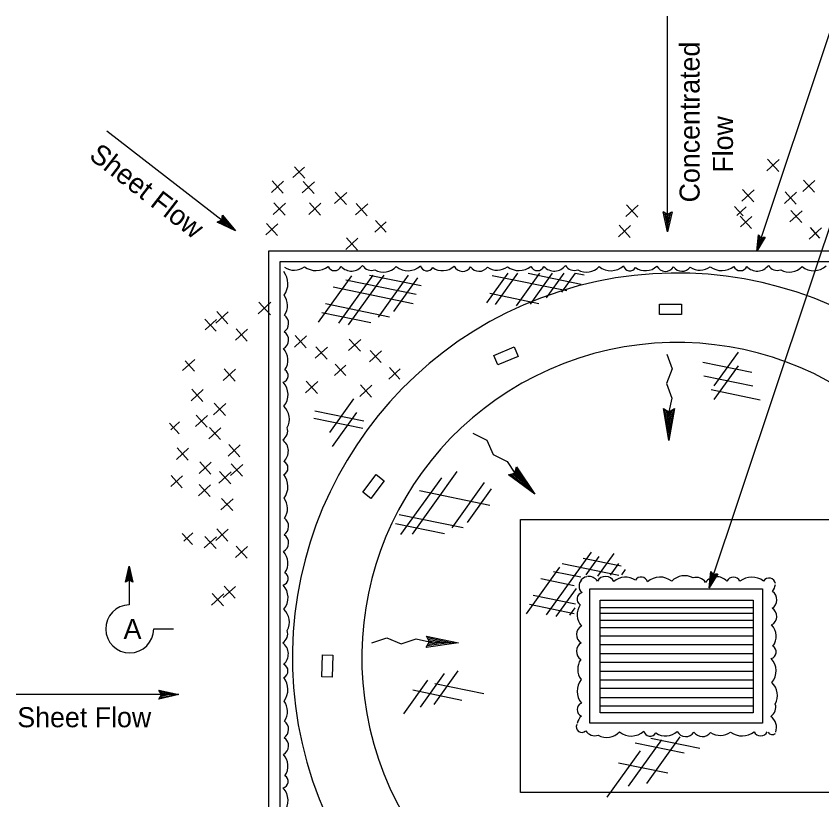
# Model space of a CAD drawing. Extents: x 6707406 to 6714471, y 1868570 to 1872341.
# Drawn here: x 6708945.2 to 6709235.1, y 1871623 to 1871904.9 of the extents above; entities that cross this region are included whole.
import ezdxf

# ---------------------------------------------------------------- set-up
doc = ezdxf.new("R2010")
doc.units = 0
for name, color, linetype in [('1 Control', 7, 'Continuous'), ('57 Undefined', 7, 'Continuous'), ('60 Nongeo Data', 7, 'Continuous'), ('62 As-Built Chng', 7, 'Continuous'), ('63 Undefined', 7, 'Continuous')]:
    doc.layers.add(name, color=color, linetype=linetype)

msp = doc.modelspace()

# ---------------------------------------------------------------- linework, layer by layer
at = {"layer": '1 Control'}
for p, q in [((6709178.02, 1871834.47), (6709178.02, 1871834.47)), ((6709181.22, 1871834.47), (6709181.22, 1871834.47)), ((6709019.5, 1871833.29), (6709019.5, 1871833.29)), ((6709017.54, 1871830.76), (6709017.54, 1871830.76)), ((6709024.21, 1871827.61), (6709024.21, 1871827.61)), ((6709179.61, 1871827.27), (6709179.61, 1871827.27))]:
    msp.add_line(p, q, dxfattribs=at)
for points in [[(6709181.22, 1871834.47), (6709179.61, 1871827.27), (6709178.01, 1871834.47), (6709178.44, 1871834.21), (6709179.61, 1871828.93), (6709180.79, 1871834.21), (6709180.37, 1871833.96), (6709179.61, 1871830.58), (6709178.87, 1871833.95), (6709179.29, 1871833.7), (6709179.62, 1871832.24), (6709179.94, 1871833.7), (6709179.61, 1871833.51), (6709178.01, 1871834.47), (6709179.61, 1871833.51)], [(6709019.5, 1871833.29), (6709024.21, 1871827.61), (6709017.54, 1871830.76), (6709018, 1871830.94), (6709022.89, 1871828.63), (6709019.44, 1871832.8), (6709019.38, 1871832.31), (6709021.59, 1871829.65), (6709018.47, 1871831.12), (6709018.93, 1871831.3), (6709020.28, 1871830.66), (6709019.32, 1871831.82), (6709019.28, 1871831.43), (6709017.54, 1871830.76), (6709019.28, 1871831.43)]]:
    msp.add_lwpolyline(points, close=True, dxfattribs=at)
at = {"layer": '57 Undefined'}
for p, q in [((6709179.61, 1871827.27), (6709179.61, 1871904.86)), ((6709211.7, 1871820.34), (6709238.21, 1871899.71)), ((6709024.21, 1871827.61), (6708977.92, 1871863.44)), ((6709194.57, 1871699.25), (6709249.1, 1871862.48)), ((6709003.78, 1871660.82), (6708945.25, 1871660.82))]:
    msp.add_line(p, q, dxfattribs=at)
at = {"layer": '60 Nongeo Data'}
for p, q in [((6709212.31, 1871826.2), (6709212.31, 1871826.2)), ((6709214.74, 1871825.39), (6709214.74, 1871825.39)), ((6709211.7, 1871820.34), (6709211.7, 1871820.34)), ((6709195.18, 1871705.12), (6709195.18, 1871705.12)), ((6709197.62, 1871704.31), (6709197.62, 1871704.31)), ((6709194.57, 1871699.25), (6709194.57, 1871699.25))]:
    msp.add_line(p, q, dxfattribs=at)
for points in [[(6709214.74, 1871825.39), (6709211.7, 1871820.34), (6709212.31, 1871826.2), (6709212.57, 1871825.9), (6709212.11, 1871821.6), (6709214.35, 1871825.31), (6709213.97, 1871825.22), (6709212.54, 1871822.85), (6709212.82, 1871825.6), (6709213.08, 1871825.3), (6709212.96, 1871824.11), (6709213.58, 1871825.14), (6709213.28, 1871825.07), (6709212.31, 1871826.2), (6709213.28, 1871825.07)], [(6709197.62, 1871704.31), (6709194.57, 1871699.25), (6709195.18, 1871705.12), (6709195.44, 1871704.82), (6709194.99, 1871700.52), (6709197.23, 1871704.22), (6709196.84, 1871704.14), (6709195.41, 1871701.77), (6709195.7, 1871704.52), (6709195.96, 1871704.21), (6709195.83, 1871703.03), (6709196.45, 1871704.05), (6709196.15, 1871703.99), (6709195.18, 1871705.12), (6709196.15, 1871703.99)]]:
    msp.add_lwpolyline(points, close=True, dxfattribs=at)
msp.add_arc((6709182.99, 1871674.08), 113.4, 20.4401, 11.3417, dxfattribs=at)
at = {"layer": '62 As-Built Chng'}
for p, q in [((6709215.29, 1871849.23), (6709219.68, 1871853.25)), ((6709215.54, 1871853.38), (6709219.56, 1871848.98)), ((6709044.85, 1871846.79), (6709049, 1871850.59)), ((6709045.39, 1871850.63), (6709049.12, 1871846.54)), ((6709037.06, 1871841.44), (6709041.46, 1871845.46)), ((6709037.31, 1871845.59), (6709041.33, 1871841.19)), ((6709048.2, 1871841.28), (6709052.6, 1871845.29)), ((6709048.45, 1871845.42), (6709052.47, 1871841.02)), ((6709228.2, 1871841.77), (6709232.6, 1871845.79)), ((6709228.45, 1871845.91), (6709232.47, 1871841.52)), ((6709059.8, 1871837.41), (6709064.2, 1871841.42)), ((6709060.05, 1871841.55), (6709064.07, 1871837.15)), ((6709206.32, 1871838.35), (6709210.72, 1871842.37)), ((6709206.57, 1871842.5), (6709210.59, 1871838.1)), ((6709221.62, 1871837.51), (6709226.02, 1871841.53)), ((6709221.87, 1871841.66), (6709225.89, 1871837.26)), ((6709037.76, 1871833.54), (6709042.16, 1871837.56)), ((6709038.01, 1871837.68), (6709042.03, 1871833.28)), ((6709050.52, 1871833.54), (6709054.92, 1871837.56)), ((6709050.77, 1871837.68), (6709054.79, 1871833.28)), ((6709067.31, 1871833.34), (6709071.71, 1871837.36)), ((6709067.56, 1871837.49), (6709071.58, 1871833.09)), ((6709164.62, 1871832.84), (6709169.02, 1871836.86)), ((6709164.87, 1871836.99), (6709168.89, 1871832.59)), ((6709203.7, 1871836.37), (6709206.74, 1871833.04)), ((6709204.48, 1871833.16), (6709207.85, 1871836.24)), ((6709223.62, 1871830.83), (6709228.01, 1871834.85)), ((6709223.87, 1871834.98), (6709227.88, 1871830.58)), ((6709205.76, 1871832.89), (6709209.78, 1871828.49)), ((6709205.83, 1871829.03), (6709209.91, 1871832.76)), ((6709035.05, 1871826.18), (6709039.45, 1871830.2)), ((6709035.3, 1871830.33), (6709039.32, 1871825.93)), ((6709074.27, 1871827.15), (6709078.33, 1871830.86)), ((6709074.52, 1871831.3), (6709078.32, 1871827.14)), ((6709161.91, 1871825.49), (6709166.31, 1871829.51)), ((6709162.16, 1871829.63), (6709166.18, 1871825.24)), ((6709230.53, 1871824.6), (6709234.97, 1871828.66)), ((6709230.83, 1871828.79), (6709234.29, 1871825)), ((6709063.83, 1871820.96), (6709068.23, 1871824.98)), ((6709064.08, 1871825.11), (6709068.1, 1871820.71)), ((6709032.29, 1871797.82), (6709036.82, 1871801.97)), ((6709032.54, 1871801.97), (6709036.72, 1871797.39)), ((6709017.15, 1871794.45), (6709021.55, 1871798.47)), ((6709017.4, 1871798.6), (6709021.42, 1871794.2)), ((6709013.19, 1871795.84), (6709017.16, 1871791.49)), ((6709013.22, 1871792.04), (6709017.29, 1871795.76)), ((6709024.11, 1871788.26), (6709028.51, 1871792.28)), ((6709024.36, 1871792.4), (6709028.38, 1871788.01)), ((6709045.34, 1871785.84), (6709049.74, 1871789.86)), ((6709045.59, 1871789.98), (6709049.61, 1871785.59)), ((6709064.81, 1871784.55), (6709069.21, 1871788.57)), ((6709065.07, 1871788.7), (6709069.08, 1871784.3)), ((6709052.85, 1871781.78), (6709057.25, 1871785.8)), ((6709053.1, 1871785.92), (6709057.12, 1871781.52)), ((6709072.32, 1871780.49), (6709076.72, 1871784.51)), ((6709072.57, 1871784.63), (6709076.59, 1871780.23)), ((6709005.15, 1871777.38), (6709009.55, 1871781.4)), ((6709006.04, 1871780.83), (6709009.42, 1871777.13)), ((6709060.06, 1871779.73), (6709063.86, 1871775.58)), ((6709019.78, 1871773.86), (6709024.18, 1871777.88)), ((6709020.03, 1871778), (6709024.05, 1871773.6)), ((6709059.81, 1871775.59), (6709063.87, 1871779.29)), ((6709079.28, 1871774.3), (6709083.34, 1871778)), ((6709079.53, 1871778.44), (6709083.33, 1871774.29)), ((6709049.62, 1871773.54), (6709053.64, 1871769.14)), ((6709008.43, 1871770.65), (6709012.45, 1871766.25)), ((6709049.37, 1871769.39), (6709053.77, 1871773.41)), ((6709068.84, 1871768.11), (6709073.24, 1871772.12)), ((6709069.09, 1871772.25), (6709073.11, 1871767.85)), ((6709008.18, 1871766.51), (6709012.58, 1871770.53)), ((6709016.3, 1871761.48), (6709020.7, 1871765.5)), ((6709016.55, 1871765.62), (6709020.57, 1871761.22)), ((6709009.72, 1871757.22), (6709014.12, 1871761.24)), ((6709009.97, 1871761.37), (6709013.99, 1871756.97)), ((6709000.48, 1871758.43), (6709003.94, 1871754.64)), ((6709000.93, 1871756.05), (6709004.07, 1871758.92)), ((6709014.52, 1871752.8), (6709018.91, 1871756.82)), ((6709014.77, 1871756.94), (6709018.79, 1871752.54)), ((6709021.48, 1871746.61), (6709025.88, 1871750.62)), ((6709021.73, 1871750.75), (6709025.75, 1871746.35)), ((6709002.92, 1871745.45), (6709007.31, 1871749.46)), ((6709003.17, 1871749.59), (6709007.18, 1871745.19)), ((6709011.29, 1871744.56), (6709015.31, 1871740.16)), ((6709011.04, 1871740.41), (6709015.43, 1871744.43)), ((6709022.41, 1871739.63), (6709026.81, 1871743.65)), ((6709022.66, 1871743.78), (6709026.68, 1871739.38)), ((6709000.92, 1871735.65), (6709005.15, 1871739.52)), ((6709001, 1871739.65), (6709005.02, 1871735.25)), ((6709018.16, 1871736.92), (6709022.55, 1871740.94)), ((6709018.41, 1871741.07), (6709022.43, 1871736.67)), ((6709010.81, 1871732.28), (6709015.21, 1871736.3)), ((6709011.06, 1871736.43), (6709015.08, 1871732.03)), ((6709018.93, 1871727.25), (6709023.33, 1871731.27)), ((6709019.18, 1871731.4), (6709023.2, 1871727)), ((6709005.02, 1871718.78), (6709008.69, 1871714.77)), ((6709005.53, 1871716.04), (6709008.81, 1871719.04)), ((6709017.15, 1871716.31), (6709021.55, 1871720.33)), ((6709017.4, 1871720.46), (6709021.42, 1871716.06)), ((6709012.89, 1871713.61), (6709017.29, 1871717.62)), ((6709013.14, 1871717.75), (6709017.16, 1871713.35)), ((6709024.11, 1871710.12), (6709028.51, 1871714.14)), ((6709024.36, 1871714.27), (6709028.38, 1871709.87)), ((6709152.08, 1871712.08), (6709135.91, 1871689.53)), ((6709149.23, 1871709.9), (6709162.85, 1871707.11)), ((6709154.89, 1871710.49), (6709150.16, 1871703.9)), ((6709160.23, 1871711.54), (6709154.44, 1871703.45)), ((6708984.65, 1871701.25), (6708985.94, 1871707.02)), ((6708985.94, 1871707.02), (6708985.94, 1871707.02)), ((6708985.94, 1871707.02), (6708987.22, 1871701.25)), ((6708985.94, 1871707.02), (6708985.94, 1871693.08)), ((6709141.67, 1871707.98), (6709162.03, 1871703.8)), ((6709161.9, 1871708.03), (6709158.9, 1871703.84)), ((6708985, 1871701.46), (6708985.94, 1871705.69)), ((6708985.34, 1871701.69), (6708985.94, 1871704.36)), ((6708985.94, 1871705.68), (6708986.87, 1871701.48)), ((6708985.94, 1871704.36), (6708986.54, 1871701.65)), ((6709140.66, 1871706.62), (6709128.7, 1871689.94)), ((6709138.55, 1871705.16), (6709148.38, 1871703.14)), ((6709164.37, 1871705.85), (6709163.02, 1871703.97)), ((6708985.94, 1871702.02), (6708984.65, 1871701.25)), ((6708984.65, 1871701.25), (6708984.65, 1871701.25)), ((6708985.67, 1871701.85), (6708985.94, 1871703.03)), ((6708985.94, 1871703.03), (6708986.2, 1871701.87)), ((6708987.22, 1871701.25), (6708985.94, 1871702.02)), ((6708987.22, 1871701.25), (6708987.22, 1871701.25)), ((6709134.05, 1871702.58), (6709146.05, 1871700.11)), ((6709019.78, 1871695.72), (6709024.18, 1871699.74)), ((6709020.03, 1871699.87), (6709024.05, 1871695.47)), ((6709146.67, 1871699.03), (6709139.41, 1871688.91)), ((6709015.52, 1871693.01), (6709019.92, 1871697.03)), ((6709015.78, 1871697.16), (6709019.79, 1871692.76)), ((6709131.3, 1871696.57), (6709146.47, 1871693.46)), ((6709129.92, 1871693.35), (6709145.96, 1871690.06)), ((6709146.24, 1871692.02), (6709144.37, 1871689.41)), ((6709155.41, 1871692.22), (6709210.3, 1871692.22)), ((6709155.41, 1871690.09), (6709210.3, 1871690.09)), ((6709155.41, 1871687.55), (6709210.3, 1871687.55)), ((6708994.74, 1871684.46), (6709001.87, 1871684.46)), ((6709155.41, 1871685), (6709210.3, 1871685)), ((6709155.41, 1871682.02), (6709210.3, 1871682.02)), ((6709155.41, 1871678.91), (6709210.3, 1871678.91)), ((6709155.41, 1871675.65), (6709210.3, 1871675.65)), ((6709155.41, 1871672.54), (6709210.3, 1871672.54)), ((6709155.41, 1871669.28), (6709210.3, 1871669.28)), ((6709155.41, 1871666.17), (6709210.3, 1871666.17)), ((6708996.58, 1871662.43), (6708996.58, 1871662.43)), ((6709003.78, 1871660.82), (6709003.78, 1871660.82)), ((6709155.41, 1871663.19), (6709210.3, 1871663.19)), ((6708996.58, 1871659.22), (6708996.58, 1871659.22)), ((6709155.41, 1871659.8), (6709210.3, 1871659.8)), ((6709155.41, 1871656.82), (6709210.3, 1871656.82)), ((6709177.35, 1871644.61), (6709165.38, 1871627.92)), ((6709167.93, 1871643.54), (6709185.59, 1871639.92)), ((6709183.96, 1871645.6), (6709171.99, 1871628.91)), ((6709173.54, 1871645.19), (6709191.21, 1871641.57)), ((6709169.75, 1871640.65), (6709157.78, 1871623.97)), ((6709161.98, 1871636.29), (6709179.64, 1871632.66))]:
    msp.add_line(p, q, dxfattribs=at)
for points in [[(6709036.13, 1871820.42), (6709330.46, 1871820.42), (6709330.46, 1871528.03), (6709036.13, 1871528.03)], [(6709040.24, 1871816.63), (6709326.68, 1871816.63), (6709326.68, 1871531.81), (6709040.24, 1871531.81)], [(6709176.7, 1871797.57), (6709176.7, 1871801.26), (6709184.64, 1871801.26), (6709184.64, 1871797.57)], [(6709118.52, 1871779.4), (6709117.1, 1871782.81), (6709124.43, 1871785.88), (6709125.85, 1871782.47)], [(6709072.84, 1871731.42), (6709069.92, 1871733.67), (6709074.77, 1871739.97), (6709077.69, 1871737.71)], [(6709126.63, 1871723.85), (6709238.71, 1871723.85), (6709238.71, 1871625.65), (6709126.63, 1871625.65)], [(6709151.59, 1871698.89), (6709213.75, 1871698.89), (6709213.75, 1871650.61), (6709151.59, 1871650.61)], [(6709155.34, 1871694.83), (6709210.37, 1871694.83), (6709210.37, 1871654.22), (6709155.34, 1871654.22)], [(6709058.94, 1871667.1), (6709055.25, 1871667.22), (6709055.51, 1871675.16), (6709059.2, 1871675.04)], [(6708996.58, 1871662.43), (6709003.78, 1871660.82), (6708996.58, 1871659.22), (6708996.84, 1871659.65), (6709002.11, 1871660.81), (6708996.84, 1871662), (6708997.09, 1871661.57), (6709000.47, 1871660.82), (6708997.1, 1871660.07), (6708997.35, 1871660.5), (6708998.81, 1871660.82), (6708997.35, 1871661.15), (6708997.54, 1871660.82), (6708996.58, 1871659.22), (6708997.54, 1871660.82)]]:
    msp.add_lwpolyline(points, close=True, dxfattribs=at)
for centre, radius, start, end in [((6709182.99, 1871674.08), 138.36, 19.738, 11.782), ((6709151.01, 1871699.82), 3.27, 137.0454, 222.9546), ((6709151.28, 1871699.64), 3.68, 101.8237, 143.3403), ((6709151.28, 1871699.64), 3.68, 33.6905, 97.7757), ((6709157.27, 1871699.93), 3.41, 27.0211, 149.1913), ((6709164.46, 1871697), 6.1, 54.5002, 132.8354), ((6709170.06, 1871700.75), 2.4, 14.0578, 149.3233), ((6709176.88, 1871696.58), 6.54, 49.9986, 133.3536), ((6709185.72, 1871697.23), 6.36, 61.3634, 136.8458), ((6709189.93, 1871699.11), 3.88, 32.3474, 107.3796), ((6709197.24, 1871698.23), 5, 42.1292, 143.705), ((6709203.29, 1871700.52), 2.57, 24.5196, 155.4804), ((6709209.94, 1871696.06), 7, 53.3979, 127.9353), ((6709216.08, 1871700.43), 2.33, 7.9172, 147.5353), ((6709212.25, 1871701.38), 6.2, 325.656, 351.2205), ((6709149.41, 1871695.2), 2.4, 104.0578, 239.3233), ((6709215.18, 1871694.94), 3.68, 303.6905, 53.3403), ((6708986.11, 1871684.47), 8.62, 91.113, 359.9585), ((6709153.16, 1871689.59), 6.1, 144.5002, 222.8354), ((6709215.47, 1871688.95), 3.41, 297.0211, 59.1913), ((6709150.23, 1871682.4), 3.41, 117.0211, 239.1913), ((6709212.54, 1871681.76), 6.1, 324.5002, 42.8354), ((6709150.53, 1871676.42), 3.68, 123.6905, 233.3403), ((6709216.29, 1871676.16), 2.4, 284.0578, 59.3233), ((6709153.45, 1871669.97), 6.2, 145.656, 216.6973), ((6709212.12, 1871669.34), 6.54, 319.9986, 43.3536), ((6709154.1, 1871662.09), 7, 143.3979, 217.9353), ((6709212.77, 1871660.5), 6.36, 331.3634, 46.8458), ((6709149.65, 1871655.44), 2.57, 114.5196, 245.4804), ((6709214.65, 1871656.29), 3.88, 302.3474, 17.3796), ((6709151.93, 1871649.39), 5, 132.1292, 167.3432), ((6709213.77, 1871648.98), 5, 341.0585, 53.705), ((6709148.72, 1871649.21), 1.96, 154.4139, 315.1102), ((6709153.46, 1871649.93), 3.88, 212.3474, 287.3796), ((6709157.67, 1871651.81), 6.36, 241.3634, 316.8458), ((6709166.52, 1871652.47), 6.54, 229.9986, 313.3536), ((6709173.33, 1871648.3), 2.4, 194.0578, 329.3233), ((6709178.94, 1871652.04), 6.1, 234.5002, 312.8354), ((6709186.12, 1871649.12), 3.41, 207.0211, 329.1913), ((6709192.11, 1871649.41), 3.68, 213.6905, 323.3403), ((6709198.56, 1871652.33), 6.2, 235.656, 306.6973), ((6709206.44, 1871652.98), 7, 233.3979, 307.9353), ((6709213.08, 1871648.53), 2.57, 204.5196, 335.4804), ((6709217.24, 1871648.13), 1.68, 210.6418, 313.085)]:
    msp.add_arc(centre, radius, start, end, dxfattribs=at)
at = {"layer": '63 Undefined'}
for p, q in [((6709065.92, 1871811.51), (6709053.95, 1871794.82)), ((6709073.6, 1871811.75), (6709061.17, 1871794.41)), ((6709077.55, 1871811.75), (6709064.67, 1871793.79)), ((6709072.37, 1871811.75), (6709090.95, 1871807.93)), ((6709086.32, 1871811.75), (6709075.46, 1871796.6)), ((6709122.08, 1871812.41), (6709114.44, 1871801.75)), ((6709116.54, 1871811.62), (6709143.31, 1871806.13)), ((6709125.62, 1871812.41), (6709117.53, 1871801.13)), ((6709133.54, 1871812.41), (6709125.16, 1871800.72)), ((6709129.44, 1871812.41), (6709148.55, 1871808.48)), ((6709138.13, 1871812.41), (6709130.11, 1871801.22)), ((6709142.31, 1871812.41), (6709135.95, 1871803.52)), ((6709146.35, 1871812.41), (6709141.43, 1871805.55)), ((6709146.51, 1871812.41), (6709149.58, 1871811.77)), ((6709063.81, 1871810.04), (6709089.1, 1871804.85)), ((6709089.63, 1871810.73), (6709080.95, 1871798.62)), ((6709059.31, 1871807.46), (6709088.07, 1871801.56)), ((6709115.66, 1871805.16), (6709133.32, 1871801.54)), ((6709056.56, 1871801.45), (6709079.57, 1871796.73)), ((6709055.17, 1871798.24), (6709072.84, 1871794.61)), ((6709204.93, 1871784.02), (6709196.25, 1871771.91)), ((6709192.29, 1871780.43), (6709209.95, 1871776.81)), ((6709204.93, 1871779.08), (6709196.25, 1871766.96)), ((6709192.62, 1871775.48), (6709210.28, 1871771.86)), ((6709195.26, 1871770.54), (6709212.93, 1871766.91)), ((6709066.67, 1871767.19), (6709057.98, 1871755.07)), ((6709052.7, 1871762.93), (6709070.36, 1871759.31)), ((6709067.66, 1871762.24), (6709058.97, 1871750.12)), ((6709180, 1871752.17), (6709178.07, 1871763.73)), ((6709178.07, 1871763.73), (6709180.1, 1871762.53)), ((6709180.03, 1871754.93), (6709178.6, 1871763.41)), ((6709180.05, 1871757.67), (6709179.15, 1871763.09)), ((6709180.08, 1871760.47), (6709179.69, 1871762.76)), ((6709182.14, 1871763.69), (6709180, 1871752.17)), ((6709181.6, 1871763.38), (6709180.03, 1871754.93)), ((6709181.05, 1871763.07), (6709180.05, 1871757.67)), ((6709180.5, 1871762.76), (6709180.08, 1871760.47)), ((6709180.1, 1871762.53), (6709182.14, 1871763.69)), ((6709052.37, 1871760.29), (6709070.03, 1871756.67)), ((6709124.64, 1871740.46), (6709125.29, 1871742.72)), ((6709125.12, 1871742.12), (6709129.89, 1871734.97)), ((6709125.29, 1871742.72), (6709131.79, 1871732.97)), ((6709098.21, 1871738.83), (6709083.55, 1871718.37)), ((6709103.84, 1871741.13), (6709087.67, 1871718.58)), ((6709122.35, 1871739.91), (6709124.64, 1871740.46)), ((6709131.79, 1871732.97), (6709122.35, 1871739.91)), ((6709129.89, 1871734.97), (6709122.95, 1871740.05)), ((6709127.99, 1871736.94), (6709123.57, 1871740.2)), ((6709126.06, 1871738.97), (6709124.18, 1871740.35)), ((6709124.77, 1871740.9), (6709126.06, 1871738.97)), ((6709124.94, 1871741.51), (6709127.99, 1871736.94)), ((6709113.66, 1871737.08), (6709101.96, 1871720.76)), ((6709090.31, 1871734.21), (6709115.6, 1871729.01)), ((6709116.13, 1871734.9), (6709107.45, 1871722.79)), ((6709083.06, 1871725.62), (6709106.07, 1871720.9)), ((6709081.67, 1871722.4), (6709099.34, 1871718.78)), ((6709092.89, 1871681.87), (6709104.36, 1871679.5)), ((6709094.01, 1871679.8), (6709092.89, 1871681.87)), ((6709093.19, 1871681.32), (6709101.61, 1871679.58)), ((6709092.77, 1871677.8), (6709094.01, 1871679.8)), ((6709104.36, 1871679.5), (6709092.77, 1871677.8)), ((6709101.61, 1871679.58), (6709093.11, 1871678.33)), ((6709098.87, 1871679.66), (6709093.44, 1871678.86)), ((6709093.49, 1871680.77), (6709098.87, 1871679.66)), ((6709096.07, 1871679.74), (6709093.77, 1871679.4)), ((6709093.79, 1871680.21), (6709096.07, 1871679.74)), ((6709104.19, 1871669.38), (6709095.51, 1871657.26)), ((6709099.24, 1871668.39), (6709090.55, 1871656.27)), ((6709093.29, 1871666.08), (6709084.6, 1871653.96)), ((6709095.85, 1871664.8), (6709113.51, 1871661.17)), ((6709087.91, 1871662.49), (6709105.58, 1871658.86))]:
    msp.add_line(p, q, dxfattribs=at)
for points in [[(6709179.33, 1871783.31), (6709181.19, 1871778.01), (6709179.24, 1871772.74), (6709181.09, 1871767.44), (6709180.1, 1871762.53), (6709180, 1871752.17)], [(6709109.59, 1871754.81), (6709114.62, 1871752.31), (6709116.9, 1871747.18), (6709121.92, 1871744.67), (6709124.64, 1871740.46), (6709131.79, 1871732.97)], [(6709073.22, 1871679.45), (6709078.56, 1871681.2), (6709083.79, 1871679.14), (6709089.12, 1871680.89), (6709094.01, 1871679.8), (6709104.36, 1871679.5)]]:
    msp.add_lwpolyline(points, dxfattribs=at)
for centre, radius, start, end in [((6709045.28, 1871819.69), 6.2, 235.656, 306.6973), ((6709053.16, 1871820.34), 7, 233.3979, 307.9353), ((6709059.8, 1871815.88), 2.57, 204.5196, 335.4804), ((6709065.86, 1871818.17), 5, 222.1292, 323.705), ((6709073.17, 1871817.29), 3.88, 212.3474, 287.3796), ((6709077.37, 1871819.17), 6.36, 241.3634, 316.8458), ((6709086.22, 1871819.83), 6.54, 229.9986, 313.3536), ((6709093.03, 1871815.65), 2.4, 194.0578, 329.3233), ((6709098.64, 1871819.4), 6.1, 234.5002, 312.8354), ((6709105.83, 1871816.47), 3.41, 207.0211, 329.1913), ((6709111.82, 1871816.77), 3.68, 213.6905, 323.3403), ((6709118.26, 1871819.69), 6.2, 235.656, 306.6973), ((6709126.14, 1871820.34), 7, 233.3979, 307.9353), ((6709132.79, 1871815.88), 2.57, 204.5196, 335.4804), ((6709138.84, 1871818.17), 5, 222.1292, 323.705), ((6709146.15, 1871817.29), 3.88, 212.3474, 287.3796), ((6709150.36, 1871819.17), 6.36, 241.3634, 316.8458), ((6709159.2, 1871819.83), 6.54, 229.9986, 313.3536), ((6709166.02, 1871815.65), 2.4, 194.0578, 329.3233), ((6709171.62, 1871819.4), 6.1, 234.5002, 312.8354), ((6709178.81, 1871816.47), 3.41, 207.0211, 329.1913), ((6709184.8, 1871816.77), 3.68, 213.6905, 323.3403), ((6709191.24, 1871819.69), 6.2, 235.656, 306.6973), ((6709199.12, 1871820.34), 7, 233.3979, 307.9353), ((6709205.77, 1871815.88), 2.57, 204.5196, 335.4804), ((6709211.82, 1871818.17), 5, 222.1292, 323.705), ((6709219.13, 1871817.29), 3.88, 212.3474, 287.3796), ((6709223.34, 1871819.17), 6.36, 241.3634, 316.8458), ((6709232.19, 1871819.83), 6.54, 229.9986, 313.3536), ((6709036.01, 1871808.66), 7, 323.3979, 37.9353), ((6709036.67, 1871800.79), 6.2, 325.656, 36.6973), ((6709039.59, 1871794.34), 3.68, 303.6905, 53.3403), ((6709039.88, 1871788.35), 3.41, 297.0211, 59.1913), ((6709036.95, 1871781.17), 6.1, 324.5002, 42.8354), ((6709040.7, 1871775.56), 2.4, 284.0578, 59.3233), ((6709036.53, 1871768.74), 6.54, 319.9986, 43.3536), ((6709037.18, 1871759.9), 6.36, 331.3634, 46.8458), ((6709039.06, 1871755.69), 3.88, 302.3474, 17.3796), ((6709038.18, 1871748.38), 5, 312.1292, 53.705), ((6709040.47, 1871742.33), 2.57, 294.5196, 65.4804), ((6709036.01, 1871735.68), 7, 323.3979, 37.9353), ((6709036.67, 1871727.8), 6.2, 325.656, 36.6973), ((6709039.59, 1871721.36), 3.68, 303.6905, 53.3403), ((6709039.88, 1871715.37), 3.41, 297.0211, 59.1913), ((6709036.95, 1871708.18), 6.1, 324.5002, 42.8354), ((6709040.7, 1871702.58), 2.4, 284.0578, 59.3233), ((6709036.53, 1871695.76), 6.54, 319.9986, 43.3536), ((6709037.18, 1871686.92), 6.36, 331.3634, 46.8458), ((6709039.06, 1871682.71), 3.88, 302.3474, 17.3796), ((6709038.18, 1871675.4), 5, 312.1292, 53.705), ((6709040.47, 1871669.34), 2.57, 294.5196, 65.4804), ((6709036.01, 1871662.7), 7, 323.3979, 37.9353), ((6709036.67, 1871654.82), 6.2, 325.656, 36.6973), ((6709039.59, 1871648.37), 3.68, 303.6905, 53.3403), ((6709039.88, 1871642.38), 3.41, 297.0211, 59.1913), ((6709036.95, 1871635.2), 6.1, 324.5002, 42.8354), ((6709040.7, 1871629.59), 2.4, 284.0578, 59.3233), ((6709036.53, 1871622.78), 6.54, 319.9986, 43.3536)]:
    msp.add_arc(centre, radius, start, end, dxfattribs=at)

# ---------------------------------------------------------------- texts
at = {"layer": '57 Undefined'}
for s, height, rotation, p in [('Concentrated', 7.1998, 90, (6709191.11, 1871837.86)), ('    Flow', 7.2, 90, (6709203.11, 1871837.86)), ('Sheet Flow', 7.2, 322.2639, (6708971.08, 1871853.9))]:
    msp.add_text(s, height=height, rotation=rotation, dxfattribs=at).set_placement(p)
msp.add_text('Sheet Flow', height=7.2, dxfattribs=at).set_placement((6708945.68, 1871649.09))
at = {"layer": '62 As-Built Chng'}
msp.add_text('A', height=7.21, dxfattribs=at).set_placement((6708983.91, 1871680.87))

doc.saveas('drawing.dxf')
